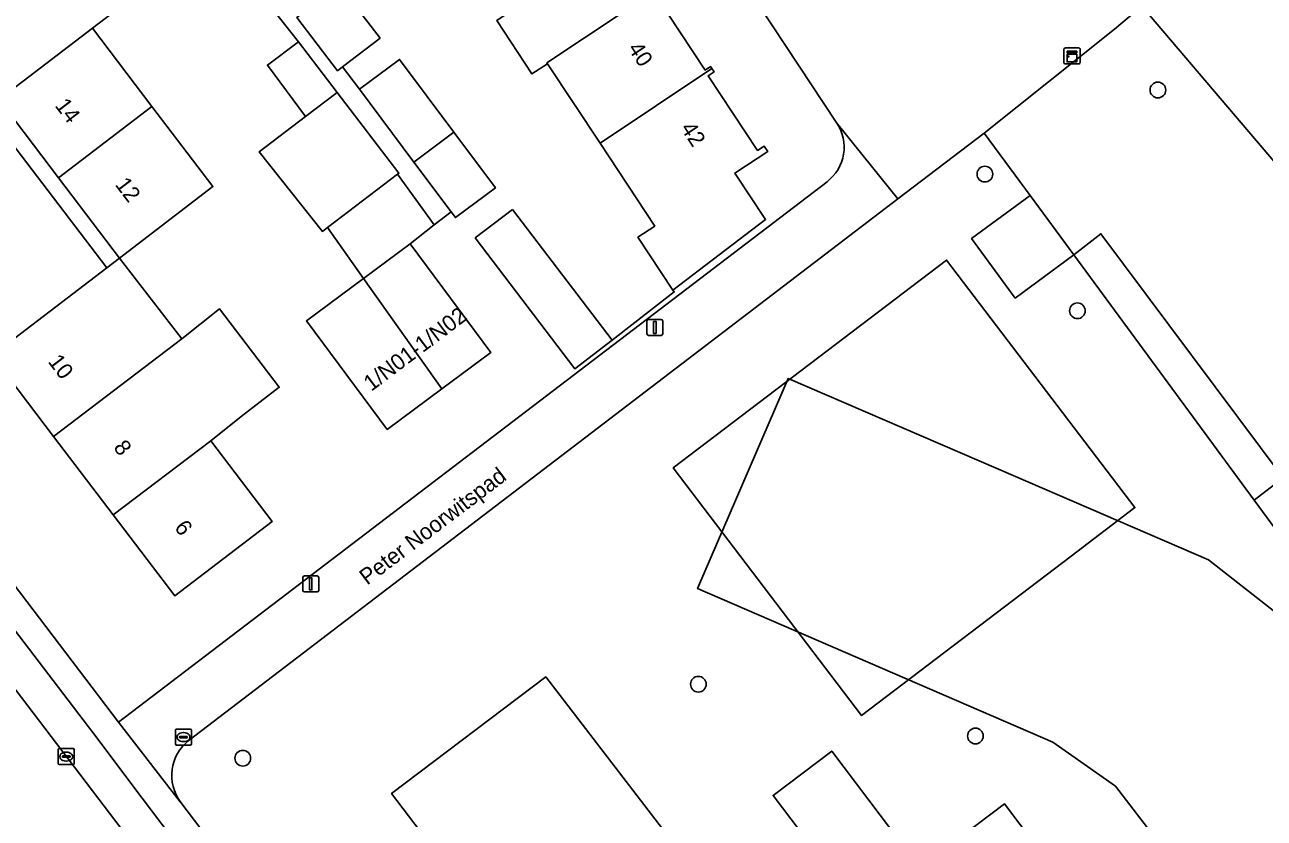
# Model space of a CAD drawing. Extents: x 160030 to 160839, y 385325 to 386450.
# Drawn here: x 160609.2 to 160686.5, y 385567.3 to 385616.8 of the extents above; entities that cross this region are included whole.
import ezdxf

# ---------------------------------------------------------------- set-up
doc = ezdxf.new("R2010")
doc.units = 0
for name, color, linetype in [('IMGEO_Boom', 7, 'Continuous'), ('IMGEO_Erf', 7, 'Continuous'), ('IMGEO_Groenvoorziening', 7, 'Continuous'), ('IMGEO_Kast', 7, 'Continuous'), ('IMGEO_Kolk', 7, 'Continuous'), ('IMGEO_Lichtmast', 7, 'Continuous'), ('IMGEO_Muur', 7, 'Continuous'), ('IMGEO_Openbare_ruimte_label', 7, 'Continuous'), ('IMGEO_Pand', 7, 'Continuous'), ('IMGEO_Pand_nummerreeks', 7, 'Continuous'), ('IMGEO_Pand_vergunning_verleend', 7, 'Continuous'), ('IMGEO_Parkeervlak_open', 7, 'Continuous'), ('IMGEO_Rijbaan_lokaal_open', 7, 'Continuous'), ('IMGEO_Voetpad_open', 7, 'Continuous')]:
    doc.layers.add(name, color=color, linetype=linetype)

msp = doc.modelspace()

# ---------------------------------------------------------------- linework, layer by layer
at = {"layer": 'IMGEO_Boom'}
for centre in [(160679.832, 385612.69), (160669.049, 385607.448), (160674.818, 385598.935), (160651.197, 385575.667), (160668.462, 385572.44), (160622.807, 385571.057)]:
    msp.add_circle(centre, 0.489, dxfattribs=at)
at = {"layer": 'IMGEO_Erf'}
for points in [[(160659.826, 385610.631), (160621.392, 385668.766)], [(160606.006, 385626.286), (160609.719, 385621.412), (160612.714, 385623.713), (160616.406, 385618.828), (160613.432, 385616.537), (160617.145, 385611.662), (160620.948, 385606.669), (160615.13, 385602.205), (160618.999, 385597.196), (160621.346, 385599.064), (160625.08, 385594.175), (160622.696, 385592.354), (160620.807, 385590.841), (160624.639, 385585.808), (160618.564, 385581.181), (160614.731, 385586.213), (160611.004, 385591.106), (160607.169, 385596.142)], [(160628.775, 385619.296), (160631.364, 385615.929), (160629.016, 385614.124), (160630.086, 385612.739), (160632.578, 385614.599), (160635.964, 385610.062), (160638.55, 385606.597), (160636.058, 385604.737), (160635.793, 385605.091), (160634.726, 385604.295), (160633.236, 385603.11), (160638.268, 385596.344), (160635.204, 385594.065), (160631.806, 385591.538), (160626.773, 385598.304), (160630.326, 385600.946), (160628.081, 385604.113), (160627.769, 385603.875), (160623.825, 385608.83), (160626.711, 385611.029), (160624.345, 385614.245), (160626.283, 385615.686), (160623.427, 385619.301)], [(160648.507, 385618.651), (160651.627, 385613.931), (160651.955, 385614.147), (160652.037, 385614.024), (160652.173, 385613.818), (160651.815, 385613.581), (160654.89, 385608.928), (160655.295, 385609.195), (160655.516, 385608.86), (160653.473, 385607.51), (160655.382, 385604.623), (160649.609, 385600.222), (160647.431, 385603.515), (160648.482, 385604.21), (160645.067, 385609.376), (160641.792, 385614.33), (160640.827, 385613.692), (160638.629, 385617.018)], [(160685.827, 385587.132), (160674.591, 385602.41), (160670.944, 385599.728), (160668.218, 385603.435), (160671.865, 385606.117), (160669.006, 385610.003), (160663.634, 385605.901), (160619.464, 385572.174)], [(160601.116, 385591.616), (160615.06, 385573.306), (160659.217, 385606.976)], [(160618.938, 385568.307), (160650.823, 385526.327), (160663.819, 385536.19), (160679.056, 385533.015), (160698.047, 385546.572), (160691.423, 385557.142), (160701.986, 385565.159), (160685.827, 385587.132)]]:
    msp.add_lwpolyline(points, dxfattribs=at)
for points in [[(160614.335, 385601.6), (160615.13, 385602.205), (160611.312, 385607.219), (160607.598, 385612.094), (160603.885, 385616.969), (160600.173, 385621.844), (160596.354, 385626.858), (160594.811, 385628.822), (160589.873, 385625.068), (160585.094, 385621.435), (160580.162, 385617.686), (160580.766, 385616.89), (160594.65, 385627.444)], [(160639.623, 385605.252), (160645.817, 385597.104), (160643.493, 385595.32), (160637.287, 385603.474)], [(160661.366, 385573.715), (160652.661, 385585.161), (160649.635, 385589.14), (160666.667, 385602.093), (160678.398, 385586.668), (160674.419, 385583.642)], [(160662.523, 385567.511), (160665.002, 385564.227), (160670.28, 385568.212), (160673.082, 385564.5), (160680.254, 385555.004), (160654.031, 385534.969), (160649.873, 385540.476), (160648.995, 385539.813), (160643.236, 385547.441), (160643.921, 385547.958), (160638.299, 385555.403), (160643.568, 385559.382), (160646.309, 385555.753), (160658.632, 385565.058), (160655.852, 385568.739), (160659.51, 385571.501)]]:
    msp.add_lwpolyline(points, close=True, dxfattribs=at)
for centre, radius, start, end in [((160657.564, 385609.13), 2.715, 307.50215, 33.57829), ((160621.148, 385569.976), 2.769, 127.44992, 217.0581)]:
    msp.add_arc(centre, radius, start, end, dxfattribs=at)
at = {"layer": 'IMGEO_Groenvoorziening'}
for points in [[(160680.284, 385619.129), (160678.833, 385617.915), (160695.737, 385598.058), (160687.965, 385617.033)], [(160702.172, 385580.204), (160699.106, 385589.27), (160696.355, 385596.549), (160695.737, 385598.058), (160678.833, 385617.915), (160677.119, 385616.482), (160669.006, 385610.003), (160671.865, 385606.117), (160674.591, 385602.41), (160676.285, 385603.735), (160687.636, 385588.52), (160685.827, 385587.132), (160701.986, 385565.159), (160691.423, 385557.142), (160698.047, 385546.572), (160679.056, 385533.015), (160663.819, 385536.19), (160650.823, 385526.327), (160651.113, 385525.946), (160690.145, 385526.029), (160708.058, 385537.404), (160712.236, 385540.057)]]:
    msp.add_lwpolyline(points, dxfattribs=at)
at = {"layer": 'IMGEO_Kast'}
for p, q in [((160673.98, 385614.386), (160673.98, 385615.227)), ((160673.98, 385615.227), (160673.98, 385614.386)), ((160674.055, 385615.311), (160674.896, 385615.311)), ((160674.896, 385615.311), (160674.055, 385615.311)), ((160674.98, 385615.236), (160674.98, 385614.395)), ((160674.98, 385614.395), (160674.98, 385615.236)), ((160674.905, 385614.311), (160674.064, 385614.311)), ((160674.064, 385614.311), (160674.905, 385614.311))]:
    msp.add_line(p, q, dxfattribs=at)
for points in [[(160674.175, 385615.101), (160674.775, 385615.101), (160674.775, 385615.016), (160674.175, 385615.016), (160674.175, 385615.101)], [(160674.175, 385614.926), (160674.775, 385614.926), (160674.775, 385614.437), (160674.175, 385614.437), (160674.175, 385614.926)]]:
    msp.add_lwpolyline(points, dxfattribs=at)
msp.add_circle((160674.259, 385614.775), 0.0377, dxfattribs=at)
for centre, start, end in [((160674.058, 385615.233), 92.4484, 184.28452), ((160674.058, 385615.233), 92.4484, 184.28452), ((160674.902, 385615.233), 2.4484, 94.28452), ((160674.902, 385615.233), 2.4484, 94.28452), ((160674.058, 385614.389), 182.4484, 274.28452), ((160674.058, 385614.389), 182.4484, 274.28452), ((160674.902, 385614.389), 272.4484, 4.28452), ((160674.902, 385614.389), 272.4484, 4.28452)]:
    msp.add_arc(centre, 0.0779, start, end, dxfattribs=at)
at = {"layer": 'IMGEO_Kolk'}
for p, q in [((160618.608, 385571.944), (160618.608, 385572.796)), ((160618.683, 385572.87), (160619.535, 385572.87)), ((160618.867, 385572.364), (160618.867, 385572.376)), ((160619.305, 385572.327), (160618.907, 385572.327)), ((160618.91, 385572.413), (160619.308, 385572.413)), ((160619.096, 385572.65), (160619.121, 385572.65)), ((160619.351, 385572.376), (160619.351, 385572.364)), ((160619.609, 385572.796), (160619.609, 385571.944)), ((160611.302, 385570.733), (160611.302, 385571.585)), ((160611.377, 385571.659), (160612.229, 385571.659)), ((160611.79, 385571.439), (160611.815, 385571.439)), ((160612.303, 385571.585), (160612.303, 385570.733)), ((160619.535, 385571.87), (160618.683, 385571.87)), ((160619.119, 385572.09), (160619.094, 385572.09)), ((160612.229, 385570.659), (160611.377, 385570.659)), ((160611.561, 385571.153), (160611.561, 385571.165)), ((160611.999, 385571.116), (160611.601, 385571.116)), ((160611.604, 385571.202), (160612.002, 385571.202)), ((160611.813, 385570.879), (160611.788, 385570.879)), ((160612.045, 385571.165), (160612.045, 385571.153))]:
    msp.add_line(p, q, dxfattribs=at)
for points in [[(160618.608, 385571.944), (160618.608, 385572.796)], [(160618.683, 385572.87), (160619.535, 385572.87)], [(160619.609, 385572.796), (160619.609, 385571.944)], [(160611.302, 385570.733), (160611.302, 385571.585)], [(160611.377, 385571.659), (160612.229, 385571.659)], [(160612.303, 385571.585), (160612.303, 385570.733)], [(160619.535, 385571.87), (160618.683, 385571.87)], [(160612.229, 385570.659), (160611.377, 385570.659)]]:
    msp.add_lwpolyline(points, dxfattribs=at)
for centre, radius, start, end in [((160618.685, 385572.794), 0.0765, 91.55205, 178.44795), ((160618.685, 385572.794), 0.0765, 91.55205, 178.44795), ((160618.907, 385572.373), 0.0403, 85.87752, 175.75265), ((160618.904, 385572.363), 0.0366, 178.93798, 274.71019), ((160619.308, 385572.37), 0.043, 264.86636, 352.45326), ((160619.312, 385572.375), 0.0386, 1.73085, 96.63898), ((160619.533, 385572.794), 0.0765, 1.55205, 88.44795), ((160619.533, 385572.794), 0.0765, 1.55205, 88.44795), ((160611.379, 385571.583), 0.0765, 91.55205, 178.44795), ((160611.379, 385571.583), 0.0765, 91.55205, 178.44795), ((160612.227, 385571.583), 0.0765, 1.55205, 88.44795), ((160612.227, 385571.583), 0.0765, 1.55205, 88.44795), ((160618.685, 385571.946), 0.0765, 181.55205, 268.44795), ((160618.685, 385571.946), 0.0765, 181.55205, 268.44795), ((160619.533, 385571.946), 0.0765, 271.55205, 358.44795), ((160619.533, 385571.946), 0.0765, 271.55205, 358.44795), ((160611.379, 385570.735), 0.0765, 181.55205, 268.44795), ((160611.379, 385570.735), 0.0765, 181.55205, 268.44795), ((160611.601, 385571.162), 0.0403, 85.87752, 175.75265), ((160611.598, 385571.152), 0.0366, 178.93798, 274.71019), ((160612.002, 385571.159), 0.043, 264.86636, 352.45326), ((160612.006, 385571.164), 0.0386, 1.73085, 96.63898), ((160612.227, 385570.735), 0.0765, 271.55205, 358.44795), ((160612.227, 385570.735), 0.0765, 271.55205, 358.44795)]:
    msp.add_arc(centre, radius, start, end, dxfattribs=at)
for centre, major_axis, ratio, start_param, end_param in [((160619.095, 385572.37), (-0.387, 0.002), 0.722429, 4.712389, 7.853982), ((160619.12, 385572.37), (-0.39, 0.002), 0.717154, 1.570796, 4.712389), ((160611.789, 385571.159), (-0.387, 0.002), 0.722429, 4.712389, 7.853982), ((160611.814, 385571.159), (-0.39, 0.002), 0.717154, 1.570796, 4.712389)]:
    msp.add_ellipse(centre, major_axis=major_axis, ratio=ratio, start_param=start_param, end_param=end_param, dxfattribs=at)
at = {"layer": 'IMGEO_Lichtmast'}
for p, q in [((160648.089, 385598.397), (160648.879, 385598.397)), ((160648.879, 385598.397), (160648.089, 385598.397)), ((160647.989, 385597.497), (160647.989, 385598.297)), ((160647.989, 385598.297), (160647.989, 385597.497)), ((160648.979, 385598.297), (160648.979, 385597.497)), ((160648.979, 385597.497), (160648.979, 385598.297)), ((160648.879, 385597.397), (160648.089, 385597.397)), ((160648.089, 385597.397), (160648.879, 385597.397)), ((160626.548, 385581.515), (160626.548, 385582.315)), ((160626.548, 385582.315), (160626.548, 385581.515)), ((160626.648, 385582.415), (160627.438, 385582.415)), ((160627.438, 385582.415), (160626.648, 385582.415)), ((160627.538, 385582.315), (160627.538, 385581.515)), ((160627.538, 385581.515), (160627.538, 385582.315)), ((160627.438, 385581.415), (160626.648, 385581.415)), ((160626.648, 385581.415), (160627.438, 385581.415))]:
    msp.add_line(p, q, dxfattribs=at)
for points in [[(160648.409, 385598.272), (160648.559, 385598.272), (160648.559, 385597.522), (160648.409, 385597.522), (160648.409, 385598.272)], [(160626.968, 385582.29), (160627.118, 385582.29), (160627.118, 385581.54), (160626.968, 385581.54), (160626.968, 385582.29)]]:
    msp.add_lwpolyline(points, dxfattribs=at)
for centre, start, end in [((160648.089, 385598.297), 90, 180), ((160648.089, 385598.297), 90, 180), ((160648.879, 385598.297), 0, 90), ((160648.879, 385598.297), 360, 90), ((160648.089, 385597.497), 180, 270), ((160648.089, 385597.497), 180, 270), ((160648.879, 385597.497), 270, 0), ((160648.879, 385597.497), 270, 0), ((160626.648, 385582.315), 90, 180), ((160626.648, 385582.315), 90, 180), ((160627.438, 385582.315), 0, 90), ((160627.438, 385582.315), 360, 90), ((160626.648, 385581.515), 180, 270), ((160626.648, 385581.515), 180, 270), ((160627.438, 385581.515), 270, 0), ((160627.438, 385581.515), 270, 0)]:
    msp.add_arc(centre, 0.1, start, end, dxfattribs=at)
at = {"layer": 'IMGEO_Muur'}
msp.add_lwpolyline([(160649.609, 385600.222), (160649.693, 385600.114), (160645.817, 385597.104)], dxfattribs=at)
at = {"layer": 'IMGEO_Pand'}
for points in [[(160648.73, 385619.031), (160648.638, 385619.171), (160648.309, 385618.954), (160645.183, 385623.685), (160645.567, 385623.941), (160645.478, 385624.074), (160638.45, 385619.387), (160639.594, 385617.656), (160638.629, 385617.018), (160640.827, 385613.692), (160641.792, 385614.33), (160641.758, 385614.382)], [(160609.719, 385621.412), (160603.885, 385616.969), (160607.598, 385612.094), (160613.432, 385616.537), (160616.406, 385618.828), (160612.714, 385623.713)], [(160628.775, 385619.296), (160626.163, 385617.205), (160628.712, 385613.89), (160629.016, 385614.124), (160631.364, 385615.929)], [(160648.507, 385618.651), (160648.837, 385618.869), (160648.73, 385619.031), (160641.758, 385614.382), (160641.792, 385614.33), (160645.067, 385609.376), (160652.037, 385614.024), (160651.955, 385614.147), (160651.627, 385613.931)], [(160607.598, 385612.094), (160611.312, 385607.219), (160617.145, 385611.662), (160613.432, 385616.537)], [(160628.688, 385612.536), (160626.283, 385615.686), (160624.345, 385614.245), (160626.711, 385611.029)], [(160632.578, 385614.599), (160630.086, 385612.739), (160633.471, 385608.203), (160635.964, 385610.062)], [(160655.382, 385604.623), (160653.473, 385607.51), (160655.516, 385608.86), (160655.295, 385609.195), (160654.89, 385608.928), (160651.815, 385613.581), (160652.173, 385613.818), (160652.037, 385614.024), (160645.067, 385609.376), (160648.482, 385604.21), (160647.431, 385603.515), (160649.609, 385600.222)], [(160628.688, 385612.536), (160626.711, 385611.029), (160623.825, 385608.83), (160627.769, 385603.875), (160628.081, 385604.113), (160632.444, 385607.436), (160632.532, 385607.503)], [(160611.312, 385607.219), (160615.13, 385602.205), (160620.948, 385606.669), (160617.145, 385611.662)], [(160635.964, 385610.062), (160633.471, 385608.203), (160635.793, 385605.091), (160636.058, 385604.737), (160638.55, 385606.597)], [(160632.444, 385607.436), (160628.081, 385604.113), (160630.326, 385600.946), (160633.236, 385603.11), (160634.726, 385604.295)], [(160671.865, 385606.117), (160668.218, 385603.435), (160670.944, 385599.728), (160674.591, 385602.41)], [(160639.623, 385605.252), (160637.287, 385603.474), (160643.493, 385595.32), (160645.817, 385597.104)], [(160633.236, 385603.11), (160630.326, 385600.946), (160635.204, 385594.065), (160638.268, 385596.344)], [(160607.169, 385596.142), (160611.004, 385591.106), (160618.999, 385597.196), (160615.13, 385602.205), (160614.335, 385601.6)], [(160652.661, 385585.161), (160661.366, 385573.715), (160674.419, 385583.642), (160678.398, 385586.668), (160666.667, 385602.093), (160649.635, 385589.14)], [(160630.326, 385600.946), (160626.773, 385598.304), (160631.806, 385591.538), (160635.204, 385594.065)], [(160622.696, 385592.354), (160625.08, 385594.175), (160621.346, 385599.064), (160618.999, 385597.196), (160611.004, 385591.106), (160614.731, 385586.213), (160620.807, 385590.841)], [(160614.731, 385586.213), (160618.564, 385581.181), (160624.639, 385585.808), (160620.807, 385590.841)], [(160643.921, 385547.958), (160643.236, 385547.441), (160648.995, 385539.813), (160649.873, 385540.476), (160654.031, 385534.969), (160680.254, 385555.004), (160673.082, 385564.5), (160670.28, 385568.212), (160665.002, 385564.227), (160662.523, 385567.511), (160659.51, 385571.501), (160655.852, 385568.739), (160658.632, 385565.058), (160646.309, 385555.753), (160643.568, 385559.382), (160638.299, 385555.403)]]:
    msp.add_lwpolyline(points, close=True, dxfattribs=at)
at = {"layer": 'IMGEO_Pand_vergunning_verleend'}
for points in [[(160679.654, 385566.103), (160677.189, 385569.313), (160673.286, 385572.065), (160651.146, 385581.63), (160656.802, 385594.722), (160669.894, 385589.066), (160682.985, 385583.41), (160688.081, 385579.428)], [(160634.58, 385565.559), (160632.081, 385568.866), (160641.682, 385576.121), (160659.175, 385553.336)]]:
    msp.add_lwpolyline(points, dxfattribs=at)
at = {"layer": 'IMGEO_Parkeervlak_open'}
for points in [[(160597.595, 385589.647), (160597.787, 385589.401), (160602.781, 385583.007), (160639.01, 385535.418)], [(160615.901, 385569.421), (160613.783, 385572.222), (160601.753, 385587.99)], [(160638.724, 385539.443), (160629.044, 385552.032), (160615.901, 385569.421)]]:
    msp.add_lwpolyline(points, dxfattribs=at)
at = {"layer": 'IMGEO_Rijbaan_lokaal_open'}
msp.add_lwpolyline([(160639.01, 385535.418), (160602.781, 385583.007)], dxfattribs=at)
at = {"layer": 'IMGEO_Voetpad_open'}
for points in [[(160650.521, 385630.106), (160647.398, 385634.883), (160632.506, 385657.062), (160625.269, 385667.847), (160623.693, 385670.21), (160621.392, 385668.766), (160659.826, 385610.631), (160663.634, 385605.901), (160669.006, 385610.003), (160677.119, 385616.482), (160678.833, 385617.915), (160680.284, 385619.129)], [(160614.335, 385601.6), (160594.65, 385627.444), (160580.766, 385616.89), (160580.162, 385617.686), (160575.639, 385623.636), (160571.281, 385629.065), (160568.145, 385633.408), (160567.263, 385634.605), (160565.221, 385637.33), (160561.214, 385642.62), (160555.483, 385650.147), (160554.695, 385651.128), (160554.605, 385651.223), (160551.884, 385655.068)], [(160623.427, 385619.301), (160626.283, 385615.686), (160628.688, 385612.536), (160632.532, 385607.503), (160632.444, 385607.436), (160634.726, 385604.295), (160635.793, 385605.091), (160633.471, 385608.203), (160630.086, 385612.739), (160629.016, 385614.124), (160628.712, 385613.89), (160626.163, 385617.205)], [(160663.634, 385605.901), (160659.826, 385610.631)], [(160659.217, 385606.976), (160615.06, 385573.306), (160618.912, 385568.333), (160618.938, 385568.307)], [(160619.464, 385572.174), (160663.634, 385605.901)], [(160639.342, 385534.536), (160643.142, 385529.532), (160646.024, 385525.631), (160651.113, 385525.946), (160650.823, 385526.327), (160618.938, 385568.307), (160618.912, 385568.333), (160615.06, 385573.306), (160601.116, 385591.616), (160607.169, 385596.142), (160614.335, 385601.6)], [(160601.753, 385587.99), (160613.783, 385572.222), (160615.901, 385569.421), (160629.044, 385552.032), (160638.724, 385539.443)]]:
    msp.add_lwpolyline(points, dxfattribs=at)
msp.add_lwpolyline([(160687.636, 385588.52), (160676.285, 385603.735), (160674.591, 385602.41), (160685.827, 385587.132)], close=True, dxfattribs=at)
for centre, radius, start, end in [((160657.564, 385609.13), 2.715, 307.50215, 33.57829), ((160621.148, 385569.976), 2.769, 127.44992, 217.0581)]:
    msp.add_arc(centre, radius, start, end, dxfattribs=at)

# ---------------------------------------------------------------- texts
at = {"layer": 'IMGEO_Openbare_ruimte_label'}
msp.add_text('Peter Noorwitspad', height=1, rotation=37.15637, dxfattribs=at).set_placement((160630.556, 385581.808))
at = {"layer": 'IMGEO_Pand_nummerreeks'}
for s, rotation, p in [('40', 303.41469, (160646.768, 385615.281)), ('14', 307.2933, (160611.056, 385611.712)), ('42', 303.41609, (160650.052, 385610.305)), ('12', 307.2933, (160614.809, 385606.784)), ('1/N01-1/N02', 36.98291, (160630.811, 385593.878)), ('10', 307.2946, (160610.629, 385595.758)), ('8', 307.2946, (160614.707, 385590.404)), ('6', 307.2946, (160618.502, 385585.42))]:
    msp.add_text(s, height=1, rotation=rotation, dxfattribs=at).set_placement(p)

doc.saveas('drawing.dxf')
